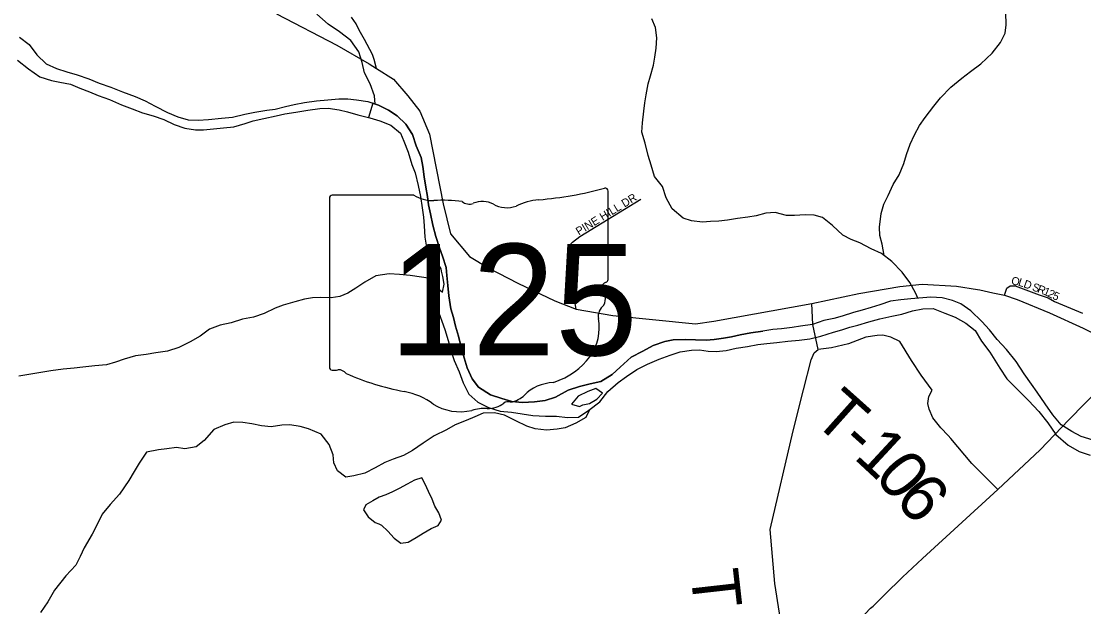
# Model space of a CAD drawing. Extents: x 1624196 to 2029251, y 146837 to 440034.
# Drawn here: x 1790794 to 1797433, y 253012 to 256671 of the extents above; entities that cross this region are included whole.
import ezdxf

# ---------------------------------------------------------------- set-up
doc = ezdxf.new("R2010")
doc.units = 0
for name, color, linetype in [('GM_X_Major_River', 7, 'Continuous'), ('GM_X_Minor_Lake', 7, 'Continuous'), ('GM_X_Minor_River', 7, 'Continuous'), ('GM_X_State_Location', 7, 'Continuous'), ('GM_X_State_Route', 7, 'Continuous'), ('GM_X_State_Shield', 7, 'Continuous'), ('GM_X_Township_Road', 7, 'Continuous'), ('GM_X_Township_Road_Text', 7, 'Continuous'), ('GM_X_Township_ROW', 7, 'Continuous'), ('GM_X_Township_Subdivision', 7, 'Continuous'), ('GM_X_Township_Subdivision_Text', 7, 'Continuous'), ('GM_X_US_Route', 7, 'Continuous')]:
    doc.layers.add(name, color=color, linetype=linetype)

msp = doc.modelspace()

# ---------------------------------------------------------------- linework, layer by layer
at = {"layer": 'GM_X_Major_River'}
msp.add_line((1792990.7, 256157.9), (1792963.9, 256068.5), dxfattribs=at)
for points in [[(1790783, 256571.8), (1790842.7, 256525.2), (1790890.3, 256460.7), (1790949.9, 256404.2), (1791013.8, 256375.7), (1791077.7, 256355.2), (1791143.6, 256336.7), (1791215.4, 256310.2), (1791281.3, 256283.7), (1791353.1, 256259.1), (1791427, 256230.6), (1791504.8, 256200), (1791568.6, 256173.5), (1791630.4, 256141), (1791708.2, 256100.4), (1791772, 256073.9), (1791835.9, 256055.4), (1791900, 256053), (1791964, 256056.6), (1792044.1, 256064.1), (1792114.2, 256071.7), (1792190.4, 256089.2), (1792252.5, 256102.9), (1792328.6, 256114.4), (1792380.7, 256122.1), (1792444.8, 256137.8), (1792499, 256151.4), (1792563.1, 256163.1), (1792639.2, 256172.6), (1792709.3, 256180.2), (1792777.4, 256185.8), (1792833.4, 256185.4), (1792889.4, 256179), (1792959.3, 256168.6), (1793025.2, 256146.1), (1793089, 256115.6), (1793142.8, 256079.1), (1793196.5, 256028.6), (1793238, 255962.1), (1793261.5, 255891.8), (1793293, 255819.3), (1793302.7, 255763.1), (1793310.2, 255698.8), (1793321.8, 255634.5), (1793331.4, 255576.3), (1793339, 255524.1), (1793350.6, 255467.8), (1793366.1, 255395.5), (1793383.6, 255325.2), (1793407.1, 255254.8), (1793424.8, 255202.5), (1793448.3, 255132.1), (1793453.9, 255081.9), (1793459.5, 255019.7), (1793465, 254955.5), (1793478.5, 254873.1), (1793494.1, 254818.9), (1793507.7, 254764.6), (1793525.3, 254702.3), (1793540.9, 254642), (1793560.4, 254567.6), (1793579.9, 254505.3), (1793611.5, 254436.9), (1793651.1, 254384.4), (1793724.8, 254335.8), (1793796.7, 254313.3), (1793858.6, 254294.8), (1793926.6, 254288.4), (1794000.6, 254291.9), (1794066.7, 254301.5), (1794130.9, 254321.2), (1794211.3, 254364.8), (1794281.5, 254388.4), (1794347.6, 254404.1), (1794415.8, 254419.7), (1794486.1, 254463.4), (1794536.4, 254509.2), (1794604.9, 254570.9), (1794677.2, 254608.6), (1794741.5, 254644.3), (1794815.7, 254669.9), (1794867.8, 254679.6), (1794941.9, 254681.1), (1795005.9, 254680.7), (1795073.9, 254678.3), (1795124, 254682), (1795182.1, 254689.6), (1795232.1, 254699.3), (1795286.3, 254711), (1795352.4, 254724.6), (1795428.5, 254734.2)], [(1790770, 256427.4), (1790839.7, 256372.8), (1790909.3, 256324.2), (1790983.2, 256299.6), (1791035.2, 256289.3), (1791101.1, 256276.8), (1791159, 256252.4), (1791220.9, 256229.9), (1791274.7, 256207.5), (1791344.6, 256180.9), (1791420.4, 256148.4), (1791486.2, 256123.9), (1791552.1, 256097.4), (1791618, 256078.9), (1791683.9, 256056.4), (1791749.7, 256025.9), (1791815.6, 256003.4), (1791881.5, 255992.9), (1791931.6, 255992.6), (1791995.6, 255998.2), (1792057.7, 256003.8), (1792121.8, 256011.4), (1792192, 256031), (1792242.1, 256048.8), (1792310.2, 256062.4), (1792386.4, 256079.9), (1792440.5, 256091.6), (1792508.6, 256103.2), (1792584.8, 256114.8), (1792658.9, 256126.3), (1792710.9, 256128), (1792780.9, 256117.5), (1792832.8, 256105.2), (1792896.7, 256086.7), (1792972.6, 256066.1), (1793034.5, 256047.7), (1793102.4, 256021.2), (1793164, 255970.6), (1793183.7, 255920.3), (1793211.2, 255851.9), (1793234.7, 255775.5), (1793254.4, 255723.3), (1793273.8, 255644.9), (1793289.3, 255574.6), (1793298.8, 255504.3), (1793306.4, 255446), (1793312, 255391.8), (1793315.6, 255321.6), (1793323.2, 255271.4), (1793328.8, 255217.2), (1793332.5, 255165), (1793334, 255094.8), (1793339.6, 255044.6), (1793353.2, 254992.3), (1793378.7, 254919.9), (1793400.3, 254855.6), (1793421.9, 254797.2), (1793439.5, 254745), (1793461.1, 254676.6), (1793476.7, 254622.3), (1793498.2, 254550), (1793529.7, 254479.5), (1793555.2, 254411.2), (1793590.8, 254340.7), (1793646.4, 254290.2), (1793714.2, 254257.6), (1793786.1, 254235.1), (1793856.1, 254228.6), (1793924.1, 254218.2), (1793990, 254207.7), (1794070, 254203.2), (1794138.1, 254202.8), (1794206, 254194.3), (1794276.1, 254195.8), (1794340.4, 254239.6), (1794408.8, 254293.3), (1794459.3, 254357.2), (1794523.8, 254412.9), (1794576, 254450.7), (1794640.4, 254494.5), (1794706.7, 254528.1), (1794778.9, 254559.8), (1794849.1, 254583.4), (1794911.3, 254605.1), (1794981.4, 254614.7), (1795031.5, 254618.4), (1795085.4, 254610), (1795135.5, 254607.6), (1795197.5, 254613.3), (1795261.7, 254626.9)], [(1795428.5, 254734.2), (1795352.4, 254724.6), (1795286.3, 254711), (1795232.1, 254699.3), (1795182.1, 254689.6), (1795124, 254682), (1795073.9, 254678.3), (1795005.9, 254680.7), (1794941.9, 254681.1), (1794867.8, 254679.6), (1794815.7, 254669.9), (1794741.5, 254644.3), (1794677.2, 254608.6), (1794604.9, 254570.9), (1794536.4, 254509.2), (1794486.1, 254463.4), (1794415.8, 254419.7), (1794347.6, 254404.1), (1794281.5, 254388.4), (1794211.3, 254364.8), (1794130.9, 254321.2), (1794066.7, 254301.5), (1794000.6, 254291.9), (1793926.6, 254288.4), (1793858.6, 254294.8), (1793796.7, 254313.3), (1793724.8, 254335.8), (1793651.1, 254384.4), (1793611.5, 254436.9), (1793579.9, 254505.3), (1793560.4, 254567.6), (1793540.9, 254642), (1793525.3, 254702.3), (1793507.7, 254764.6), (1793494.1, 254818.9), (1793478.5, 254873.1), (1793465, 254955.5), (1793459.5, 255019.7), (1793453.9, 255081.9), (1793448.3, 255132.1), (1793424.8, 255202.5), (1793407.1, 255254.8), (1793383.6, 255325.2), (1793366.1, 255395.5), (1793350.6, 255467.8), (1793339, 255524.1), (1793331.4, 255576.3), (1793321.8, 255634.5), (1793310.2, 255698.8), (1793302.7, 255763.1), (1793293, 255819.3), (1793261.5, 255891.8), (1793238, 255962.1), (1793196.5, 256028.6), (1793142.8, 256079.1), (1793089, 256115.6), (1793025.2, 256146.1), (1792990.7, 256157.9)], [(1792963.9, 256068.5), (1792972.6, 256066.1), (1793034.5, 256047.7), (1793102.4, 256021.2), (1793164, 255970.6), (1793183.7, 255920.3), (1793211.2, 255851.9), (1793234.7, 255775.5), (1793254.4, 255723.3), (1793273.8, 255644.9), (1793289.3, 255574.6), (1793298.8, 255504.3), (1793306.4, 255446), (1793312, 255391.8), (1793315.6, 255321.6), (1793323.2, 255271.4), (1793328.8, 255217.2), (1793332.5, 255165), (1793334, 255094.8), (1793339.6, 255044.6), (1793353.2, 254992.3), (1793378.7, 254919.9), (1793400.3, 254855.6), (1793421.9, 254797.2), (1793439.5, 254745), (1793461.1, 254676.6), (1793476.7, 254622.3), (1793498.2, 254550), (1793529.7, 254479.5), (1793555.2, 254411.2), (1793590.8, 254340.7), (1793646.4, 254290.2), (1793714.2, 254257.6), (1793786.1, 254235.1), (1793856.1, 254228.6), (1793924.1, 254218.2), (1793990, 254207.7), (1794070, 254203.2), (1794138.1, 254202.8), (1794206, 254194.3), (1794276.1, 254195.8), (1794340.4, 254239.6), (1794408.8, 254293.3), (1794459.3, 254357.2), (1794523.8, 254412.9), (1794576, 254450.7), (1794640.4, 254494.5), (1794706.7, 254528.1), (1794778.9, 254559.8), (1794849.1, 254583.4), (1794911.3, 254605.1), (1794981.4, 254614.7), (1795031.5, 254618.4), (1795085.4, 254610), (1795135.5, 254607.6), (1795197.5, 254613.3), (1795261.7, 254626.9)], [(1793420.5, 255109.8), (1793417.1, 255123.8), (1793391.4, 255170.1), (1793371.1, 255130.1), (1793376.9, 255085.9), (1793380.5, 255037.7)], [(1793380.5, 255037.7), (1793388.4, 255009.5), (1793426.2, 254977.2), (1793436.5, 255027.3), (1793428.8, 255075.5), (1793420.5, 255109.8)], [(1797490.7, 254052.8), (1797416.8, 254075.3), (1797359.1, 254107.8), (1797291.3, 254148.3), (1797239.7, 254210.9), (1797192.2, 254279.4), (1797142.7, 254351.9), (1797107, 254402.3), (1797061.4, 254466.8), (1797010, 254545.4), (1796950.5, 254620), (1796890.9, 254682.6), (1796843.3, 254743.1), (1796795.6, 254793.6), (1796728.1, 254860.2), (1796664.3, 254904.8), (1796612.5, 254925.2), (1796548.5, 254941.6), (1796476.5, 254946.1), (1796426.5, 254942.4), (1796352.4, 254936.9), (1796290.3, 254929.3), (1796226.2, 254921.6), (1796158, 254898), (1796103.9, 254882.3), (1796047.7, 254864.6), (1795993.6, 254850.9), (1795923.4, 254827.3), (1795871.3, 254813.6), (1795809.2, 254799.9), (1795737, 254776.3), (1795662.8, 254764.8), (1795610.8, 254757.1), (1795544.7, 254749.5), (1795490.6, 254743.8), (1795428.5, 254734.2)], [(1795261.7, 254626.9), (1795331.8, 254638.5), (1795395.9, 254650.1), (1795452, 254657.8), (1795516, 254663.4), (1795584.1, 254671), (1795654.2, 254678.5), (1795720.3, 254686.1), (1795790.5, 254701.8), (1795868.7, 254727.3), (1795920.8, 254743), (1795970.9, 254758.8), (1796021.1, 254772.5), (1796089.2, 254792.1), (1796159.4, 254811.7), (1796233.6, 254827.3), (1796295.7, 254840.9), (1796361.9, 254860.6), (1796428, 254874.2), (1796492, 254875.8), (1796563.9, 254847.2), (1796629.7, 254820.7), (1796695.5, 254784.2), (1796755.2, 254737.7), (1796794.8, 254671.2), (1796846.3, 254602.6), (1796878, 254552.3), (1796907.6, 254501.9), (1796951.2, 254435.4), (1797020.7, 254366.8), (1797088.3, 254300.1), (1797151.8, 254231.5), (1797207.4, 254160.9), (1797258.9, 254088.4), (1797334.4, 254021.6), (1797404.2, 253981.1), (1797472.1, 253958.6)], [(1794367.7, 254369.1), (1794334.3, 254357.3), (1794274, 254327.6), (1794231.6, 254277.7), (1794281.6, 254263.3), (1794303.7, 254273.2)], [(1794303.7, 254273.2), (1794343.8, 254283), (1794390, 254308.8), (1794426.3, 254346.7), (1794384.4, 254375.1), (1794367.7, 254369.1)]]:
    msp.add_lwpolyline(points, dxfattribs=at)
at = {"layer": 'GM_X_Minor_Lake'}
for points in [[(1793360.8, 253685), (1793339.1, 253731.3), (1793317.4, 253777.6), (1793295.7, 253817.9), (1793251.5, 253802.1), (1793205.3, 253778.3), (1793155.1, 253750.5), (1793112.9, 253730.7), (1793072.7, 253710.9), (1793030.6, 253697.1), (1792990.4, 253673.3), (1792946.2, 253649.5), (1792932, 253617.4), (1792961.7, 253573.1), (1793005.5, 253538.7), (1793028.4, 253529.4)], [(1793028.4, 253529.4), (1793045.4, 253522.4), (1793085.2, 253484), (1793123, 253439.6), (1793164.8, 253409.2), (1793210.9, 253415), (1793261.1, 253444.8), (1793305.4, 253472.6), (1793355.6, 253500.4), (1793397.8, 253520.2), (1793420, 253552.2), (1793402.3, 253598.4), (1793378.6, 253640.7), (1793360.8, 253685)]]:
    msp.add_lwpolyline(points, dxfattribs=at)
at = {"layer": 'GM_X_Minor_River'}
for points in [[(1793005.3, 256152.9), (1793001.4, 256204.2), (1792973.8, 256278.7), (1792938.3, 256349.1), (1792924.7, 256413.5), (1792903.1, 256479.8), (1792853.5, 256550.4), (1792781.8, 256605), (1792712.1, 256651.6), (1792640.4, 256714.3)], [(1796395.3, 254940.1), (1796384.3, 254968.6), (1796346.7, 255039.1), (1796299.1, 255103.7), (1796233.5, 255170.3), (1796169.8, 255218.9), (1796103.9, 255249.4), (1796034.1, 255286), (1795980.2, 255306.4), (1795928.3, 255334.8), (1795862.6, 255393.4), (1795800.9, 255444), (1795749, 255458.4), (1795692.9, 255460.7), (1795624.8, 255457.1), (1795574.8, 255457.5), (1795504.9, 255476), (1795446.8, 255472.3), (1795386.6, 255454.6), (1795334.5, 255446.9), (1795268.4, 255437.3), (1795206.3, 255427.7), (1795152.2, 255422), (1795100.1, 255418.3), (1795050, 255414.6), (1794982, 255423.1), (1794930.1, 255439.4), (1794860.4, 255498.1), (1794822.8, 255566.6), (1794801.3, 255637), (1794749.7, 255701.5), (1794730.1, 255771.9), (1794710.5, 255832.2), (1794693, 255908.6), (1794671.4, 255977), (1794675.8, 256035.1), (1794684.3, 256109.4), (1794690.7, 256161.5), (1794699, 256211.6), (1794711.5, 256279.8), (1794725.8, 256329.9), (1794744.3, 256396), (1794752.6, 256446.1), (1794761, 256502.2), (1794765.4, 256566.4), (1794755.8, 256630.7), (1794734.2, 256685.1)], [(1796185.1, 255207.2), (1796174.2, 255277.1), (1796158.5, 255331.4), (1796156.8, 255383.5), (1796167.4, 255469.8), (1796183.8, 255527.9), (1796210.2, 255581.9), (1796242.7, 255649.9), (1796279.2, 255711.9), (1796307.6, 255782), (1796326, 255838.1), (1796348.5, 255902.2), (1796374.9, 255960.2), (1796407.3, 256018.2), (1796441.7, 256070.2), (1796496.2, 256140.1), (1796538.6, 256192), (1796603.1, 256257.8), (1796671.5, 256315.6), (1796725.9, 256357.4), (1796790.2, 256405.2), (1796860.7, 256471), (1796913.2, 256538.9), (1796941.7, 256596.9), (1796948, 256649), (1796946.5, 256725.3)], [(1793337.2, 255065.6), (1793294.1, 255072.4), (1793224.1, 255082.9), (1793156.1, 255087.3), (1793092, 255091.7), (1793009.9, 255080.2), (1792941.5, 255040.5), (1792885.2, 255002.7), (1792835, 254970.9), (1792784.8, 254951.2), (1792730.7, 254941.5), (1792664.6, 254943.9), (1792612.6, 254942.2), (1792562.5, 254934.5), (1792502.3, 254916.8), (1792430.1, 254897.2), (1792379.9, 254877.4), (1792311.6, 254843.7), (1792245.4, 254822.1), (1792175.3, 254808.5), (1792105.1, 254786.8), (1792036.9, 254771.2), (1791970.7, 254745.5), (1791912.3, 254703.7), (1791848, 254668), (1791777.7, 254632.3), (1791707.5, 254608.7), (1791635.4, 254599.1), (1791573.2, 254587.4), (1791507.1, 254579.8), (1791436.9, 254558.2), (1791382.7, 254540.5), (1791326.6, 254522.8), (1791252.4, 254517.2), (1791178.3, 254509.6), (1791124.2, 254502), (1791056.1, 254496.4), (1790978, 254486.8), (1790903.8, 254473.2), (1790841.7, 254463.6), (1790777.6, 254451.9)], [(1794345.2, 254243.3), (1794321.2, 254194.8), (1794258.9, 254159.1), (1794192.6, 254129.4), (1794142.5, 254121.7), (1794076.4, 254116.1), (1794004.4, 254124.6), (1793952.5, 254140.9), (1793884.6, 254173.5), (1793812.8, 254208.1), (1793750.8, 254224.5), (1793680.7, 254220.9), (1793628.5, 254199.2), (1793574.3, 254175.4), (1793504.1, 254147.8), (1793451.8, 254118), (1793373.5, 254080.4), (1793305.1, 254034.6), (1793238.8, 253988.9), (1793182.5, 253957.1), (1793118.3, 253933.4), (1793066.1, 253913.7), (1793005.8, 253879.9), (1792939.5, 253846.2), (1792871.4, 253830.6), (1792821.3, 253820.9), (1792769.5, 253861.4), (1792747.8, 253911.7), (1792742.1, 253961.9), (1792718.5, 254026.3), (1792666.9, 254090.8), (1792589.1, 254123.4), (1792537.1, 254137.8), (1792471.1, 254148.2), (1792421.1, 254146.6), (1792354.9, 254136.9), (1792294.9, 254143.3), (1792234.9, 254155.8), (1792179, 254164.1), (1792120.9, 254164.5), (1792064.7, 254148.8), (1791996.5, 254119.1), (1791936, 254051.3), (1791885.7, 254011.4), (1791815.5, 253997.8), (1791763.5, 254006.2), (1791703.4, 253998.5), (1791651.3, 253992.8), (1791577.1, 253977.2), (1791530.6, 253909.3), (1791498.2, 253857.3), (1791465.8, 253801.3), (1791407.2, 253715.4), (1791348.7, 253651.5), (1791298.3, 253589.6), (1791273.9, 253537.5), (1791237.4, 253465.5), (1791186.7, 253379.5), (1791162.3, 253325.5), (1791133.9, 253271.5), (1791071.5, 253205.6), (1791000.8, 253115.7), (1790960.2, 253041.7), (1790913.7, 252975.8)]]:
    msp.add_lwpolyline(points, dxfattribs=at)
at = {"layer": 'GM_X_State_Route'}
for points in [[(1792389.5, 256717), (1792766, 256522), (1792967.1, 256404.3), (1793014, 256375.1), (1793120.4, 256309), (1793209.5, 256204.1), (1793284.8, 256109.4), (1793343.7, 255964.6), (1793430.3, 255529), (1793474.9, 255342.3), (1793595.4, 255200.5), (1793716.1, 255126.8), (1793896.7, 255034.5), (1794127.4, 254924.6), (1794260.8, 254872.1), (1794490, 254831.4), (1795006.3, 254780.1), (1795121.9, 254797.5), (1795733.2, 254906.7), (1796027.9, 254970), (1796283.3, 255013.7), (1796423, 255026.8), (1796637.6, 255015.3), (1796769.1, 254994.4), (1796782.8, 254991.5)], [(1796782.8, 254991.5), (1796864.3, 254974.5), (1796936.8, 254958.2), (1797017.5, 254932.8), (1797217.9, 254849.3), (1797428.6, 254752.2), (1797744.3, 254591.9)]]:
    msp.add_lwpolyline(points, dxfattribs=at)
at = {"layer": 'GM_X_State_Shield'}
for p, q in [((1792720.2, 255565.3), (1792720.2, 254508.6)), ((1793246.9, 255583.5), (1792737.3, 255583.5)), ((1794460.4, 255056.9), (1794460.4, 255609.6)), ((1794460.2, 255057), (1794460.4, 255056.9))]:
    msp.add_line(p, q, dxfattribs=at)
for centre, major_axis, start_param, end_param in [((1793840.5, 257024), (1845.5, 0), 4.814394, 5.042369), ((1794441.1, 255611.9), (19.4, 0), 6.141152, 7.989035), ((1792740.1, 255567.5), (20.2, 0), 1.712693, 3.28349), ((1793368.3, 255706.1), (195.5, 0), 4.042523, 4.731795), ((1793433.1, 254990.3), (702, 0), 1.404758, 1.657858), ((1793675.3, 255450.9), (117.3, 0), 0.950623, 2.079405), ((1794075.9, 255260.7), (371.3, 0), 1.699011, 2.107814), ((1793592.5, 255573), (56.4, 0), 3.836095, 5.185415), ((1793826.7, 255618.4), (141.1, 0), 4.081561, 5.145723), ((1794455.9, 255016.3), (30, 0), 1.883978, 3.671073), ((1794439.7, 255054.8), (20.7, 0), 5.05454, 6.418171), ((1794265.2, 254946.5), (180, 0), 5.934695, 6.695948), ((1794529.8, 254825.6), (130.9, 0), 2.387724, 3.262537), ((1793943.9, 254755.3), (461.6, 0), 5.101752, 6.440018), ((1792740.3, 254506.3), (20.3, 0), 3.00124, 4.508301), ((1792743.4, 254614.4), (155.2, 0), 4.665946, 4.897461), ((1792775.1, 254447.7), (56, 0), 0.519207, 1.627899), ((1793481.7, 255397), (1332.7, 0), 4.195997, 4.488961), ((1793084.4, 254033.9), (417, 0), 0.823519, 1.323587), ((1794138.5, 254212), (252.8, 0), 1.647645, 2.488434), ((1793835.1, 254261), (39.7, 0), 1.147584, 2.315152), ((1793818.2, 254406.2), (149.1, 0), 4.937069, 5.64225), ((1793535.4, 254442.4), (264.6, 0), 4.026481, 4.996735), ((1793688.3, 254077.1), (217.4, 0), 1.495662, 1.94098), ((1793707.6, 254363.3), (141, 0), 4.691044, 5.507374)]:
    msp.add_ellipse(centre, major_axis=major_axis, ratio=0.8, start_param=start_param, end_param=end_param, dxfattribs=at)
at = {"layer": 'GM_X_Township_Road'}
for points in [[(1793014, 256375.1), (1792997.8, 256431.7), (1792989.4, 256463.3), (1792939.4, 256557.4), (1792906, 256614), (1792886.5, 256654.4), (1792856.9, 256696.9)], [(1796895.4, 253743.7), (1796734.5, 253908), (1796601.7, 254062.5), (1796586.2, 254081.8), (1796539.2, 254129.9), (1796490.1, 254193.2), (1796466.1, 254246.7), (1796458.4, 254282.8), (1796463.9, 254325.3), (1796485.7, 254365.7), (1796417, 254458.5), (1796355.9, 254551.3), (1796282.7, 254669.2), (1796227.1, 254696.5), (1796176.9, 254708.5), (1796141.9, 254707.5), (1796072.1, 254695.5), (1795962.9, 254655), (1795857.1, 254629.9), (1795774.1, 254620.1)], [(1795716.7, 252452.8), (1795647.4, 252460), (1795618.7, 252485.5), (1795603.1, 252507.5), (1795566.9, 252746.9), (1795502.9, 253157.7), (1795472.3, 253495), (1795617.5, 254111.9), (1795681.6, 254366.4)]]:
    msp.add_lwpolyline(points, dxfattribs=at)
at = {"layer": 'GM_X_Township_ROW'}
msp.add_lwpolyline([(1795681.6, 254366.4), (1795729.3, 254555.7), (1795749, 254598.3), (1795774.1, 254620.1), (1795739.8, 254776.4), (1795733.2, 254906.7)], dxfattribs=at)
at = {"layer": 'GM_X_Township_Subdivision'}
for points in [[(1794260.8, 254872.1), (1794245, 254968.4), (1794225.8, 255123.5), (1794215.2, 255222.5), (1794213.5, 255251.4), (1794217, 255268.1), (1794237.4, 255290.8), (1794283.3, 255324.8), (1794665, 255558.8)], [(1796936.8, 254958.2), (1796953.2, 255002.8), (1796972, 255017.7), (1797004.6, 255017.7), (1797155.1, 254961.2), (1797209.5, 254942.4), (1797250.1, 254918.7), (1797425.3, 254846.4)]]:
    msp.add_lwpolyline(points, dxfattribs=at)
at = {"layer": 'GM_X_US_Route'}
for points in [[(1796187.8, 253086.5), (1796300.5, 253197.6), (1796425.4, 253313.3), (1796895.4, 253743.7), (1797160.1, 253993.3), (1797340.4, 254180.2), (1797744.3, 254591.9), (1797779.8, 254630.5)], [(1794513.5, 249204.3), (1794641.5, 249455.2), (1794716.3, 249602.4), (1794794.9, 249775.4), (1794859.5, 249941.7), (1795071.9, 250543), (1795212.8, 250906.2), (1795334.9, 251243.8), (1795395.9, 251416.8), (1795450.2, 251591.5), (1795548.6, 251920.6), (1795612.7, 252127.9), (1795660.3, 252292.8), (1795685, 252368.1), (1795716.7, 252452.8), (1795742, 252498), (1795799.9, 252618.3), (1795940.7, 252831.5), (1796100.5, 253002.6), (1796116.5, 253016.3), (1796187.8, 253086.5)]]:
    msp.add_lwpolyline(points, dxfattribs=at)

# ---------------------------------------------------------------- texts
at = {"layer": 'GM_X_State_Location'}
for s in ['s', 'r']:
    msp.add_text(s, height=1, dxfattribs=at).set_placement((1793570.7, 254966.7))
msp.add_text('125', height=1, rotation=0.00001, dxfattribs=at).set_placement((1793217.7, 254894))
at = {"layer": 'GM_X_State_Shield'}
msp.add_text('125', height=696.1, dxfattribs=at).set_placement((1793093.4, 254583.2))
at = {"layer": 'GM_X_Township_Road_Text'}
for s, rotation, p in [('T', 318.20934, (1795730.7, 254174.2)), ('-', 318.13115, (1795898, 254024.7)), ('1', 317.15134, (1795988.7, 253943.4)), ('0', 310.53187, (1796117.9, 253824.3)), ('6', 312.08439, (1796243.8, 253677.2)), ('T', 276.44621, (1794973.6, 253230.5))]:
    msp.add_text(s, height=300, rotation=rotation, dxfattribs=at).set_placement(p)
at = {"layer": 'GM_X_Township_Subdivision_Text'}
for s, rotation, p in [('PINE HILL DR', 31.39775, (1794277.7, 255331.5)), ('O', 352.18365, (1796977.9, 255025.2)), ('L', 342.50254, (1797019.3, 255019.7)), ('D', 340.43145, (1797052.4, 255009.3)), ('S', 340.41118, (1797106.3, 254990.1)), ('R', 339.19094, (1797139.3, 254978.4)), ('1', 337.12319, (1797175.8, 254964.5)), ('2', 333.46287, (1797203.4, 254952.9)), ('5', 336.06889, (1797233.3, 254938.1))]:
    msp.add_text(s, height=50, rotation=rotation, dxfattribs=at).set_placement(p)

doc.saveas('drawing.dxf')
